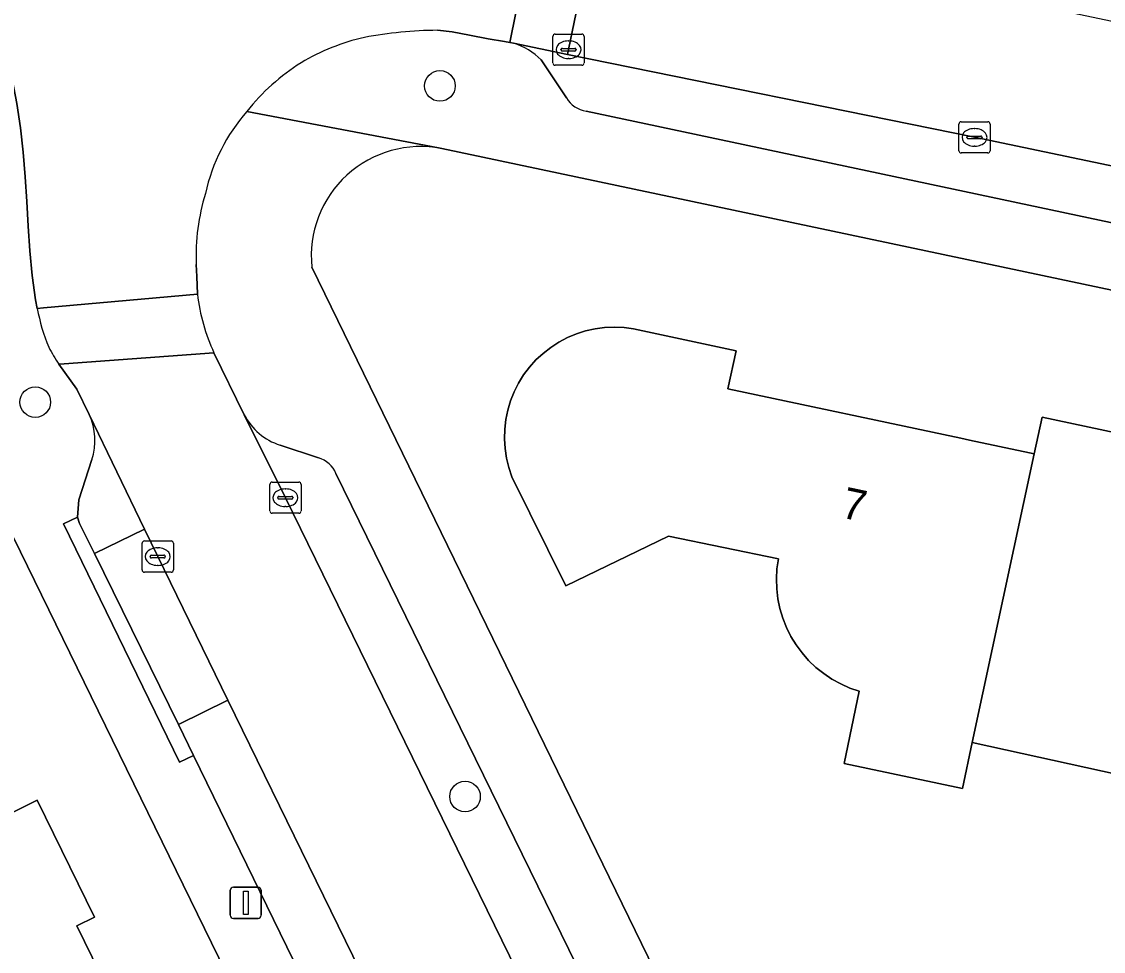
# Model space of a CAD drawing. Extents: x 160455 to 162082, y 388339 to 389736.
# Drawn here: x 160827.09 to 160861.71, y 388971.47 to 389001.22 of the extents above; entities that cross this region are included whole.
import ezdxf

# ---------------------------------------------------------------- set-up
doc = ezdxf.new("R2010")
doc.units = 0
for name, color, linetype in [('IMGEO_Boom', 7, 'Continuous'), ('IMGEO_Erf', 7, 'Continuous'), ('IMGEO_Kolk', 7, 'Continuous'), ('IMGEO_Lichtmast', 7, 'Continuous'), ('IMGEO_Muur', 7, 'Continuous'), ('IMGEO_Pand', 7, 'Continuous'), ('IMGEO_Pand_nummerreeks', 7, 'Continuous'), ('IMGEO_Parkeervlak_open', 7, 'Continuous'), ('IMGEO_Rijbaan_lokaal_gesloten', 7, 'Continuous'), ('IMGEO_Rijbaan_lokaal_open', 7, 'Continuous'), ('IMGEO_Voetpad_open', 7, 'Continuous')]:
    doc.layers.add(name, color=color, linetype=linetype)

msp = doc.modelspace()

# ---------------------------------------------------------------- linework, layer by layer
at = {"layer": 'IMGEO_Boom'}
for centre in [(160840.478, 388999.165), (160827.525, 388989.046), (160841.282, 388976.421)]:
    msp.add_circle(centre, 0.489, dxfattribs=at)
at = {"layer": 'IMGEO_Erf'}
for points in [[(160869.221, 388897.954), (160825.449, 388987.505), (160819.315, 389000)], [(160901.401, 388984.295), (160840.54, 388997.158)], [(160836.379, 388993.364), (160850.87, 388963.642), (160880.226, 388903.473)], [(160862.222, 388977.122), (160857.513, 388978.157), (160857.202, 388976.679), (160853.414, 388977.476), (160853.902, 388979.792), (160853.599, 388979.896), (160853.307, 388980.025), (160853.027, 388980.179), (160852.761, 388980.357), (160852.511, 388980.557), (160852.28, 388980.778), (160852.068, 388981.018), (160851.878, 388981.275), (160851.711, 388981.548), (160851.569, 388981.834), (160851.451, 388982.132), (160851.36, 388982.438), (160851.295, 388982.752), (160851.258, 388983.069), (160851.248, 388983.389), (160851.266, 388983.708), (160851.311, 388984.025), (160847.789, 388984.752), (160844.511, 388983.169), (160842.78, 388986.655), (160842.681, 388986.949), (160842.608, 388987.251), (160842.561, 388987.557), (160842.542, 388987.867), (160842.551, 388988.177), (160842.586, 388988.486), (160842.649, 388988.79), (160842.738, 388989.087), (160842.853, 388989.375), (160842.993, 388989.652), (160843.157, 388989.915), (160843.344, 388990.164), (160843.551, 388990.394), (160843.778, 388990.606), (160844.023, 388990.796), (160844.284, 388990.965), (160844.558, 388991.11), (160844.844, 388991.23), (160845.14, 388991.324), (160845.443, 388991.392), (160845.75, 388991.433), (160846.06, 388991.447), (160846.37, 388991.433), (160846.678, 388991.392), (160849.958, 388990.689), (160849.696, 388989.47), (160857.148, 388987.89), (160857.427, 388987.831), (160859.346, 388987.427), (160859.504, 388987.394), (160859.756, 388988.563), (160864.473, 388987.566)], [(160822.963, 388974.017), (160827.586, 388976.311), (160829.424, 388972.56), (160828.859, 388972.283), (160829.591, 388970.781)]]:
    msp.add_lwpolyline(points, dxfattribs=at)
msp.add_arc((160839.86, 388993.725), 3.5, 78.7972, 185.9199, dxfattribs=at)
at = {"layer": 'IMGEO_Kolk'}
for p, q in [((160844.094, 388999.899), (160844.094, 389000.751)), ((160844.169, 389000.825), (160845.021, 389000.825)), ((160844.582, 389000.605), (160844.607, 389000.605)), ((160845.095, 389000.751), (160845.095, 388999.899)), ((160844.353, 389000.319), (160844.353, 389000.331)), ((160844.791, 389000.282), (160844.393, 389000.282)), ((160844.396, 389000.368), (160844.794, 389000.368)), ((160844.837, 389000.331), (160844.837, 389000.319)), ((160844.605, 389000.045), (160844.58, 389000.045)), ((160845.021, 388999.825), (160844.169, 388999.825)), ((160857.089, 388997.093), (160857.089, 388997.945)), ((160857.164, 388998.019), (160858.016, 388998.019)), ((160857.577, 388997.799), (160857.602, 388997.799)), ((160858.09, 388997.945), (160858.09, 388997.093)), ((160857.348, 388997.513), (160857.348, 388997.525)), ((160857.786, 388997.476), (160857.388, 388997.476)), ((160857.391, 388997.562), (160857.789, 388997.562)), ((160857.832, 388997.525), (160857.832, 388997.513)), ((160857.6, 388997.239), (160857.575, 388997.239)), ((160858.016, 388997.019), (160857.164, 388997.019)), ((160835.032, 388985.561), (160835.032, 388986.413)), ((160835.107, 388986.487), (160835.959, 388986.487)), ((160836.033, 388986.413), (160836.033, 388985.561)), ((160835.334, 388986.03), (160835.732, 388986.03)), ((160835.52, 388986.267), (160835.545, 388986.267)), ((160835.291, 388985.981), (160835.291, 388985.993)), ((160835.729, 388985.944), (160835.331, 388985.944)), ((160835.543, 388985.707), (160835.518, 388985.707)), ((160835.775, 388985.993), (160835.775, 388985.981)), ((160835.959, 388985.487), (160835.107, 388985.487)), ((160830.945, 388983.675), (160830.945, 388984.527)), ((160831.02, 388984.601), (160831.872, 388984.601)), ((160831.433, 388984.381), (160831.458, 388984.381)), ((160831.946, 388984.527), (160831.946, 388983.675)), ((160831.204, 388984.095), (160831.204, 388984.107)), ((160831.642, 388984.058), (160831.244, 388984.058)), ((160831.247, 388984.144), (160831.645, 388984.144)), ((160831.688, 388984.107), (160831.688, 388984.095)), ((160831.872, 388983.601), (160831.02, 388983.601)), ((160831.456, 388983.821), (160831.431, 388983.821))]:
    msp.add_line(p, q, dxfattribs=at)
for points in [[(160844.094, 388999.899), (160844.094, 389000.751)], [(160844.169, 389000.825), (160845.021, 389000.825)], [(160845.095, 389000.751), (160845.095, 388999.899)], [(160845.021, 388999.825), (160844.169, 388999.825)], [(160857.089, 388997.093), (160857.089, 388997.945)], [(160857.164, 388998.019), (160858.016, 388998.019)], [(160858.09, 388997.945), (160858.09, 388997.093)], [(160858.016, 388997.019), (160857.164, 388997.019)], [(160835.032, 388985.561), (160835.032, 388986.413)], [(160835.107, 388986.487), (160835.959, 388986.487)], [(160836.033, 388986.413), (160836.033, 388985.561)], [(160835.959, 388985.487), (160835.107, 388985.487)], [(160830.945, 388983.675), (160830.945, 388984.527)], [(160831.02, 388984.601), (160831.872, 388984.601)], [(160831.946, 388984.527), (160831.946, 388983.675)], [(160831.872, 388983.601), (160831.02, 388983.601)]]:
    msp.add_lwpolyline(points, dxfattribs=at)
for centre, radius, start, end in [((160844.171, 389000.749), 0.0765, 91.552, 178.448), ((160844.171, 389000.749), 0.0765, 91.552, 178.448), ((160845.019, 389000.749), 0.0765, 1.552, 88.448), ((160845.019, 389000.749), 0.0765, 1.552, 88.448), ((160844.393, 389000.328), 0.0403, 85.8775, 175.7526), ((160844.39, 389000.318), 0.0366, 178.938, 274.7102), ((160844.794, 389000.325), 0.043, 264.8664, 352.4533), ((160844.798, 389000.33), 0.0386, 1.7309, 96.639), ((160844.171, 388999.901), 0.0765, 181.552, 268.448), ((160844.171, 388999.901), 0.0765, 181.552, 268.448), ((160845.019, 388999.901), 0.0765, 271.552, 358.448), ((160845.019, 388999.901), 0.0765, 271.552, 358.448), ((160857.166, 388997.943), 0.0765, 91.552, 178.448), ((160857.166, 388997.943), 0.0765, 91.552, 178.448), ((160858.014, 388997.943), 0.0765, 1.552, 88.448), ((160858.014, 388997.943), 0.0765, 1.552, 88.448), ((160857.388, 388997.522), 0.0403, 85.8775, 175.7526), ((160857.385, 388997.512), 0.0366, 178.938, 274.7102), ((160857.789, 388997.519), 0.043, 264.8664, 352.4533), ((160857.793, 388997.524), 0.0386, 1.7309, 96.639), ((160857.166, 388997.095), 0.0765, 181.552, 268.448), ((160857.166, 388997.095), 0.0765, 181.552, 268.448), ((160858.014, 388997.095), 0.0765, 271.552, 358.448), ((160858.014, 388997.095), 0.0765, 271.552, 358.448), ((160835.109, 388986.411), 0.0765, 91.552, 178.448), ((160835.109, 388986.411), 0.0765, 91.552, 178.448), ((160835.957, 388986.411), 0.0765, 1.552, 88.448), ((160835.957, 388986.411), 0.0765, 1.552, 88.448), ((160835.331, 388985.99), 0.0403, 85.8775, 175.7526), ((160835.736, 388985.992), 0.0386, 1.7309, 96.639), ((160835.328, 388985.98), 0.0366, 178.938, 274.7102), ((160835.732, 388985.987), 0.043, 264.8664, 352.4533), ((160835.109, 388985.563), 0.0765, 181.552, 268.448), ((160835.109, 388985.563), 0.0765, 181.552, 268.448), ((160835.957, 388985.563), 0.0765, 271.552, 358.448), ((160835.957, 388985.563), 0.0765, 271.552, 358.448), ((160831.022, 388984.525), 0.0765, 91.552, 178.448), ((160831.022, 388984.525), 0.0765, 91.552, 178.448), ((160831.87, 388984.525), 0.0765, 1.552, 88.448), ((160831.87, 388984.525), 0.0765, 1.552, 88.448), ((160831.244, 388984.104), 0.0403, 85.8775, 175.7526), ((160831.241, 388984.094), 0.0366, 178.938, 274.7102), ((160831.645, 388984.101), 0.043, 264.8664, 352.4533), ((160831.649, 388984.106), 0.0386, 1.7309, 96.639), ((160831.022, 388983.677), 0.0765, 181.552, 268.448), ((160831.022, 388983.677), 0.0765, 181.552, 268.448), ((160831.87, 388983.677), 0.0765, 271.552, 358.448), ((160831.87, 388983.677), 0.0765, 271.552, 358.448)]:
    msp.add_arc(centre, radius, start, end, dxfattribs=at)
for centre, major_axis, ratio, start_param, end_param in [((160844.581, 389000.325), (-0.387, 0.002), 0.722429, 4.712389, 7.853982), ((160844.606, 389000.325), (-0.39, 0.002), 0.717154, 1.570796, 4.712389), ((160857.576, 388997.519), (-0.387, 0.002), 0.722429, 4.712389, 7.853982), ((160857.601, 388997.519), (-0.39, 0.002), 0.717154, 1.570796, 4.712389), ((160835.519, 388985.987), (-0.387, 0.002), 0.722429, 4.712389, 7.853982), ((160835.544, 388985.987), (-0.39, 0.002), 0.717154, 1.570796, 4.712389), ((160831.432, 388984.101), (-0.387, 0.002), 0.722429, 4.712389, 7.853982), ((160831.457, 388984.101), (-0.39, 0.002), 0.717154, 1.570796, 4.712389)]:
    msp.add_ellipse(centre, major_axis=major_axis, ratio=ratio, start_param=start_param, end_param=end_param, dxfattribs=at)
at = {"layer": 'IMGEO_Lichtmast'}
for p, q in [((160833.768, 388972.621), (160833.768, 388973.421)), ((160833.768, 388973.421), (160833.768, 388972.621)), ((160833.868, 388973.521), (160834.658, 388973.521)), ((160834.658, 388973.521), (160833.868, 388973.521)), ((160834.758, 388973.421), (160834.758, 388972.621)), ((160834.758, 388972.621), (160834.758, 388973.421)), ((160834.658, 388972.521), (160833.868, 388972.521)), ((160833.868, 388972.521), (160834.658, 388972.521))]:
    msp.add_line(p, q, dxfattribs=at)
msp.add_lwpolyline([(160834.188, 388973.396), (160834.338, 388973.396), (160834.338, 388972.646), (160834.188, 388972.646), (160834.188, 388973.396)], dxfattribs=at)
for centre, start, end in [((160833.868, 388973.421), 90, 180), ((160833.868, 388973.421), 90, 180), ((160834.658, 388973.421), 0, 90), ((160834.658, 388973.421), 360, 90), ((160833.868, 388972.621), 180, 270), ((160833.868, 388972.621), 180, 270), ((160834.658, 388972.621), 270, 0), ((160834.658, 388972.621), 270, 0)]:
    msp.add_arc(centre, 0.1, start, end, dxfattribs=at)
at = {"layer": 'IMGEO_Muur'}
msp.add_lwpolyline([(160850.87, 388963.642), (160836.379, 388993.364)], dxfattribs=at)
at = {"layer": 'IMGEO_Pand'}
for points in [[(160859.504, 388987.394), (160859.346, 388987.427), (160857.427, 388987.831), (160857.148, 388987.89), (160849.696, 388989.47), (160849.958, 388990.689), (160846.678, 388991.392), (160846.37, 388991.433), (160846.06, 388991.447), (160845.75, 388991.433), (160845.443, 388991.392), (160845.14, 388991.324), (160844.844, 388991.23), (160844.558, 388991.11), (160844.284, 388990.965), (160844.023, 388990.796), (160843.778, 388990.606), (160843.551, 388990.394), (160843.344, 388990.164), (160843.157, 388989.915), (160842.993, 388989.652), (160842.853, 388989.375), (160842.738, 388989.087), (160842.649, 388988.79), (160842.586, 388988.486), (160842.551, 388988.177), (160842.542, 388987.867), (160842.561, 388987.557), (160842.608, 388987.251), (160842.681, 388986.949), (160842.78, 388986.655), (160844.511, 388983.169), (160847.789, 388984.752), (160851.311, 388984.025), (160851.266, 388983.708), (160851.248, 388983.389), (160851.258, 388983.069), (160851.295, 388982.752), (160851.36, 388982.438), (160851.451, 388982.132), (160851.569, 388981.834), (160851.711, 388981.548), (160851.878, 388981.275), (160852.068, 388981.018), (160852.28, 388980.778), (160852.511, 388980.557), (160852.761, 388980.357), (160853.027, 388980.179), (160853.307, 388980.025), (160853.599, 388979.896), (160853.902, 388979.792), (160853.414, 388977.476), (160857.202, 388976.679), (160857.513, 388978.157)], [(160868.312, 388985.527), (160868.149, 388985.562), (160865.041, 388986.219), (160864.225, 388986.392), (160864.473, 388987.566), (160859.756, 388988.563), (160859.504, 388987.394), (160857.513, 388978.157), (160862.222, 388977.122), (160862.927, 388980.457), (160864.899, 388980.04), (160866.871, 388979.623), (160867.044, 388979.586)], [(160814.532, 388973.375), (160817.019, 388968.286), (160819.209, 388969.356), (160820.652, 388966.404), (160829.591, 388970.781), (160828.859, 388972.283), (160829.424, 388972.56), (160827.586, 388976.311), (160822.963, 388974.017), (160821.59, 388976.823)]]:
    msp.add_lwpolyline(points, close=True, dxfattribs=at)
at = {"layer": 'IMGEO_Parkeervlak_open'}
for points in [[(160857.589, 388997.52), (160844.564, 389000.17), (160842.832, 389000.53)], [(160843.72, 389000), (160844.526, 388998.782)], [(160845.159, 388998.361), (160865.562, 388994.025), (160866.643, 388993.797), (160867.01, 388995.554), (160857.589, 388997.52)], [(160829.339, 388987.204), (160828.916, 388985.917), (160828.878, 388985.366), (160828.946, 388985.162), (160829.416, 388984.206), (160831.023, 388984.98), (160829.254, 388988.654)], [(160834.215, 388988.642), (160835.532, 388985.987), (160843.416, 388969.867), (160847.406, 388961.715), (160849.022, 388962.506), (160848.585, 388963.403), (160837.151, 388986.758)], [(160836.587, 388987.259), (160835.36, 388987.669)]]:
    msp.add_lwpolyline(points, dxfattribs=at)
for points in [[(160831.446, 388984.102), (160831.023, 388984.98), (160829.416, 388984.206), (160832.108, 388978.73), (160833.694, 388979.505)], [(160833.694, 388979.505), (160832.108, 388978.73), (160832.595, 388977.74), (160837.075, 388968.555), (160838.086, 388966.471), (160839.685, 388967.253), (160839.346, 388967.946)]]:
    msp.add_lwpolyline(points, close=True, dxfattribs=at)
for centre, radius, start, end in [((160842.224, 388998.503), 2.116, 45.027, 73.3116), ((160845.265, 388999.207), 0.852, 209.8893, 262.856), ((160827.41, 388987.818), 2.025, 342.3341, 24.3757), ((160835.966, 388989.542), 1.969, 207.2107, 252.0748), ((160836.358, 388986.433), 0.857, 22.2681, 74.5027)]:
    msp.add_arc(centre, radius, start, end, dxfattribs=at)
at = {"layer": 'IMGEO_Rijbaan_lokaal_gesloten'}
for points in [[(160840.397, 389000.945), (160840.869, 389000.897), (160841.426, 389000.794), (160842.026, 389000.677), (160842.545, 389000.589), (160842.714, 389000.554), (160843.638, 389005.103)], [(160826.781, 388999.38), (160826.934, 388998.605), (160827.051, 388997.824), (160827.138, 388997.04), (160827.202, 388996.252), (160827.252, 388995.463), (160827.297, 388994.674), (160827.349, 388993.886), (160827.423, 388993.1), (160827.533, 388992.317), (160827.59, 388992.046), (160827.789, 388992.064), (160832.718, 388992.498), (160832.692, 388993.063), (160832.679, 388993.453)], [(160843.416, 388969.867), (160835.532, 388985.987), (160834.215, 388988.642), (160833.243, 388990.624), (160828.451, 388990.271), (160828.276, 388990.258), (160828.853, 388989.462), (160829.254, 388988.654), (160831.023, 388984.98), (160831.446, 388984.102), (160833.694, 388979.505), (160839.346, 388967.946)]]:
    msp.add_lwpolyline(points, dxfattribs=at)
msp.add_lwpolyline([(160872.623, 388998.985), (160867.814, 389000), (160845.496, 389004.711), (160844.595, 389000.326), (160844.564, 389000.17), (160857.589, 388997.52), (160867.01, 388995.554), (160869.91, 388994.949), (160871.896, 388994.534), (160875.714, 388993.72), (160879.363, 388992.942), (160889.574, 388990.764), (160894.515, 388989.735), (160898.466, 388988.877), (160895.886, 388994.089), (160890.171, 388995.253), (160887.391, 388995.848)], close=True, dxfattribs=at)
for centre, radius, start, end in [((160840.459, 388988.296), 12.649, 90.2798, 100.9227), ((160839.538, 388994.084), 6.794, 102.5463, 121.0468), ((160839.592, 388994.2), 6.724, 121.95, 141.8854), ((160838.72, 388994.464), 5.884, 138.6634, 167.6141), ((160839.486, 388993.728), 6.813, 162.9462, 182.3139)]:
    msp.add_arc(centre, radius, start, end, dxfattribs=at)
at = {"layer": 'IMGEO_Rijbaan_lokaal_open'}
msp.add_lwpolyline([(160845.496, 389004.711), (160843.638, 389005.103), (160842.714, 389000.554), (160842.832, 389000.53), (160844.564, 389000.17), (160844.595, 389000.326)], close=True, dxfattribs=at)
for points in [[(160832.718, 388992.498), (160827.789, 388992.064), (160827.59, 388992.046)], [(160828.276, 388990.258), (160828.451, 388990.271), (160833.243, 388990.624)]]:
    msp.add_lwpolyline(points, dxfattribs=at)
for centre, radius, start, end in [((160838.833, 388993.201), 6.155, 186.5542, 204.7462), ((160833.341, 388993.063), 5.84, 190.0267, 202.7972), ((160836.005, 388995.172), 9.159, 208.5118, 212.447)]:
    msp.add_arc(centre, radius, start, end, dxfattribs=at)
at = {"layer": 'IMGEO_Voetpad_open'}
for points in [[(160842.832, 389000.53), (160842.714, 389000.554), (160842.545, 389000.589), (160842.026, 389000.677), (160841.426, 389000.794), (160840.869, 389000.897), (160840.397, 389000.945)], [(160819.315, 389000), (160825.449, 388987.505), (160869.221, 388897.954)], [(160844.526, 388998.782), (160843.72, 389000)], [(160827.59, 388992.046), (160827.533, 388992.317), (160827.423, 388993.1), (160827.349, 388993.886), (160827.297, 388994.674), (160827.252, 388995.463), (160827.202, 388996.252), (160827.138, 388997.04), (160827.051, 388997.824), (160826.934, 388998.605), (160826.781, 388999.38)], [(160834.302, 388998.35), (160840.43, 388997.183), (160840.54, 388997.158), (160901.401, 388984.295), (160899.254, 388988.688)], [(160840.54, 388997.158), (160840.43, 388997.183), (160834.302, 388998.35)], [(160891.187, 388988.613), (160891.084, 388988.124), (160883.13, 388989.802), (160883.233, 388990.291), (160879.415, 388991.103), (160879.314, 388990.614), (160874.281, 388991.655), (160874.382, 388992.144), (160870.557, 388992.971), (160870.454, 388992.482), (160865.459, 388993.536), (160865.562, 388994.025), (160845.159, 388998.361)], [(160832.679, 388993.453), (160832.692, 388993.063), (160832.718, 388992.498)], [(160880.226, 388903.473), (160850.87, 388963.642), (160836.379, 388993.364)], [(160833.243, 388990.624), (160834.215, 388988.642)], [(160829.254, 388988.654), (160828.853, 388989.462), (160828.276, 388990.258)], [(160835.36, 388987.669), (160836.587, 388987.259)], [(160856.126, 388929.554), (160855.678, 388929.335), (160852.23, 388936.376), (160852.679, 388936.595), (160848.187, 388945.774), (160847.738, 388945.556), (160844.445, 388952.337), (160844.894, 388952.555), (160840.25, 388962.009), (160839.801, 388961.791), (160836.626, 388968.337), (160837.075, 388968.555), (160832.595, 388977.74), (160832.146, 388977.521), (160828.429, 388985.147), (160828.878, 388985.366), (160828.916, 388985.917), (160829.339, 388987.204)], [(160837.151, 388986.758), (160848.585, 388963.403), (160849.034, 388963.621), (160852.473, 388956.56), (160852.024, 388956.342), (160856.517, 388947.123), (160856.965, 388947.343), (160860.42, 388940.311), (160859.972, 388940.091), (160864.456, 388930.876), (160864.905, 388931.095), (160868.353, 388924.048), (160867.904, 388923.829), (160872.155, 388915.173), (160872.604, 388915.391), (160876.153, 388908.07), (160875.704, 388907.852), (160876.492, 388906.293)]]:
    msp.add_lwpolyline(points, dxfattribs=at)
msp.add_lwpolyline([(160829.416, 388984.206), (160828.946, 388985.162), (160828.878, 388985.366), (160828.429, 388985.147), (160832.146, 388977.521), (160832.595, 388977.74), (160832.108, 388978.73)], close=True, dxfattribs=at)
for centre, radius, start, end in [((160840.459, 388988.296), 12.649, 90.2798, 100.9227), ((160839.538, 388994.084), 6.794, 102.5463, 121.0468), ((160842.224, 388998.503), 2.116, 45.027, 73.3116), ((160839.592, 388994.2), 6.724, 121.95, 141.8854), ((160845.265, 388999.207), 0.852, 209.8893, 262.856), ((160838.72, 388994.464), 5.884, 138.6634, 167.6141), ((160839.86, 388993.725), 3.5, 78.7972, 185.9199), ((160839.486, 388993.728), 6.813, 162.9462, 182.3139), ((160838.833, 388993.201), 6.155, 186.5542, 204.7462), ((160833.341, 388993.063), 5.84, 190.0267, 202.7972), ((160836.005, 388995.172), 9.159, 208.5118, 212.447), ((160827.41, 388987.818), 2.025, 342.3341, 24.3757), ((160835.966, 388989.542), 1.969, 207.2107, 252.0748), ((160836.358, 388986.433), 0.857, 22.2681, 74.5027)]:
    msp.add_arc(centre, radius, start, end, dxfattribs=at)

# ---------------------------------------------------------------- texts
at = {"layer": 'IMGEO_Pand_nummerreeks'}
msp.add_text('7', height=1, rotation=348.071, dxfattribs=at).set_placement((160853.281, 388985.36))

doc.saveas('drawing.dxf')
